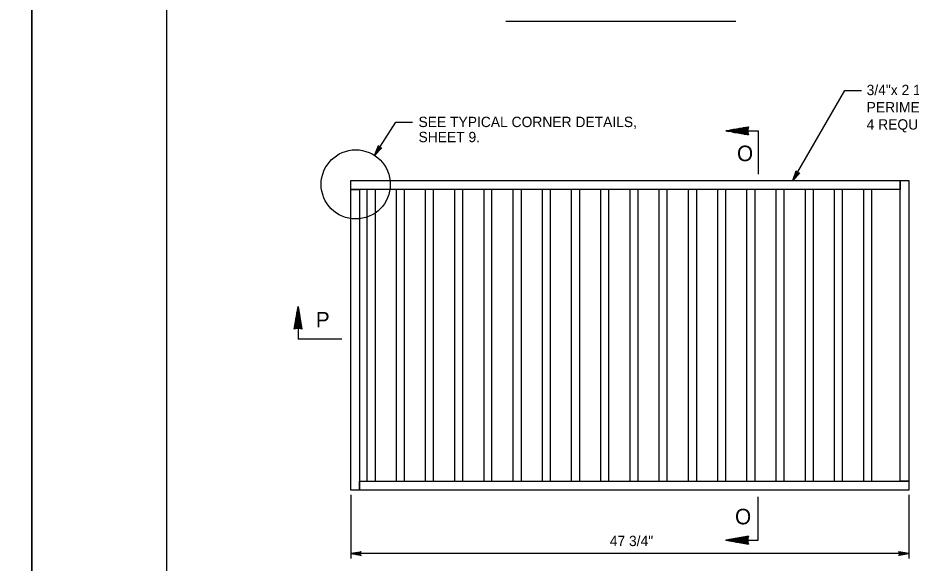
# Model space of a CAD drawing. Extents: x 2087776 to 2104538, y 970919 to 982612.
# Drawn here: x 2090522 to 2091371, y 979166 to 979685 of the extents above; entities that cross this region are included whole.
import ezdxf

# ---------------------------------------------------------------- set-up
doc = ezdxf.new("R2010")
doc.units = 0
doc.layers.add('1', color=7, linetype='Continuous')
doc.layers.add('PLT-BNDY', color=7, linetype='Continuous')

msp = doc.modelspace()

# ---------------------------------------------------------------- linework, layer by layer
at = {"layer": '1'}
for p, q in [((2091204.08, 979680.98), (2090985.69, 979680.98)), ((2091215.6, 979576.99), (2091225.48, 979576.99)), ((2091225.48, 979576.99), (2091225.48, 979535.76)), ((2090853.37, 979521.31), (2090853.37, 979243.54)), ((2090861.24, 979521.31), (2090861.24, 979243.54)), ((2090881.14, 979521.31), (2090881.14, 979243.54)), ((2090888.92, 979521.31), (2090888.92, 979243.54)), ((2090908.92, 979521.31), (2090908.92, 979243.54)), ((2090916.79, 979243.54), (2090916.79, 979521.31)), ((2090936.7, 979521.31), (2090936.7, 979243.54)), ((2090944.47, 979521.31), (2090944.47, 979243.54)), ((2090964.48, 979521.31), (2090964.48, 979243.54)), ((2090972.35, 979243.54), (2090972.35, 979521.31)), ((2090992.25, 979521.31), (2090992.25, 979243.54)), ((2091000.03, 979521.31), (2091000.03, 979243.54)), ((2091020.04, 979521.31), (2091020.04, 979243.54)), ((2091027.9, 979243.54), (2091027.9, 979521.31)), ((2091047.81, 979521.31), (2091047.81, 979243.54)), ((2091055.58, 979521.31), (2091055.58, 979243.54)), ((2091075.59, 979521.31), (2091075.59, 979243.54)), ((2091083.46, 979243.54), (2091083.46, 979521.31)), ((2091103.36, 979521.31), (2091103.36, 979243.54)), ((2091111.14, 979521.31), (2091111.14, 979243.54)), ((2091131.15, 979521.31), (2091131.15, 979243.54)), ((2091139.02, 979243.54), (2091139.02, 979521.31)), ((2091158.92, 979521.31), (2091158.92, 979243.54)), ((2091166.69, 979521.31), (2091166.69, 979243.54)), ((2091186.7, 979521.31), (2091186.7, 979243.54)), ((2091194.57, 979243.54), (2091194.57, 979521.31)), ((2091214.47, 979521.31), (2091214.47, 979243.54)), ((2091222.25, 979521.31), (2091222.25, 979243.54)), ((2091242.26, 979521.31), (2091242.26, 979243.54)), ((2091250.13, 979243.54), (2091250.13, 979521.31)), ((2091270.03, 979521.31), (2091270.03, 979243.54)), ((2091277.8, 979521.31), (2091277.8, 979243.54)), ((2091297.82, 979521.31), (2091297.82, 979243.54)), ((2091305.69, 979243.54), (2091305.69, 979521.31)), ((2091325.6, 979521.31), (2091325.6, 979243.54)), ((2091333.37, 979521.31), (2091333.37, 979243.54)), ((2090787.96, 979388.99), (2090787.96, 979379.11)), ((2090787.92, 979379.03), (2090829.56, 979379.03)), ((2090860.99, 979243.54), (2090860.99, 979243.54)), ((2090838.09, 979230.69), (2090838.09, 979170.18)), ((2091368.65, 979230.69), (2091368.65, 979170.18)), ((2091225.48, 979187.44), (2091225.48, 979228.67)), ((2091215.6, 979187.44), (2091225.48, 979187.44)), ((2091368.65, 979174.69), (2090838.09, 979174.69))]:
    msp.add_line(p, q, dxfattribs=at)
for points in [[(2093241.55, 978763.82), (2093241.55, 980614.22), (2090662.81, 980614.22), (2090662.81, 978763.82), (2093241.55, 978763.82), (2093241.55, 978850.3), (2092585.39, 978850.3), (2092585.39, 979062.5), (2093241.55, 979062.5), (2093241.55, 979157.53), (2092585.39, 979157.53), (2092585.39, 978763.82), (2092843.92, 978763.82), (2092843.92, 978850.3), (2092843.92, 978763.82), (2093096.55, 978763.82), (2093096.55, 978850.3), (2093096.55, 978809.9), (2093241.55, 978809.9)], [(2091258.31, 979529.64), (2091308.02, 979615.53), (2091323.77, 979615.53)], [(2090860.65, 979553.68), (2090880.97, 979585.12), (2090896.72, 979585.12)], [(2091216.34, 979573.18), (2091194.84, 979576.99), (2091216.34, 979580.68), (2091216.1, 979580.2), (2091213.82, 979580.26), (2091211.04, 979579.77), (2091215.94, 979579.72), (2091215.85, 979579.22), (2091207.69, 979579.19), (2091204.8, 979578.7), (2091215.72, 979578.71), (2091215.6, 979578.18), (2091201.86, 979578.19), (2091198.59, 979577.63), (2091215.54, 979577.65), (2091215.57, 979577.17), (2091195.82, 979577.15), (2091194.88, 979576.98), (2091197.62, 979576.5), (2091215.51, 979576.63), (2091215.59, 979576.13), (2091200.37, 979576), (2091203.08, 979575.53), (2091215.68, 979575.53), (2091215.68, 979575.07), (2091206.15, 979574.98), (2091209.27, 979574.44), (2091215.85, 979574.49), (2091215.99, 979573.95), (2091211.83, 979573.98), (2091214.98, 979573.43), (2091216.18, 979573.54)], [(2090860.65, 979553.68), (2090864.42, 979562.89), (2090864.43, 979562.44), (2090864.45, 979561.98), (2090864.62, 979561.64), (2090864.79, 979561.29), (2090865.03, 979561.07), (2090865.28, 979560.84), (2090865.58, 979560.71), (2090865.89, 979560.58), (2090866.27, 979560.57), (2090866.65, 979560.55), (2090867.08, 979560.73), (2090867.5, 979560.9), (2090860.65, 979553.68), (2090867.08, 979560.73), (2090866.65, 979560.55), (2090860.65, 979553.68), (2090866.27, 979560.57), (2090865.89, 979560.58), (2090860.65, 979553.68), (2090865.58, 979560.71), (2090865.28, 979560.84), (2090860.65, 979553.68), (2090865.03, 979561.07), (2090864.79, 979561.29), (2090860.65, 979553.68), (2090864.62, 979561.64), (2090864.45, 979561.98), (2090860.65, 979553.68), (2090864.43, 979562.44)], [(2091258.31, 979529.64), (2091261.62, 979539.03), (2091261.66, 979538.57), (2091261.7, 979538.12), (2091261.88, 979537.78), (2091262.07, 979537.45), (2091262.32, 979537.24), (2091262.58, 979537.03), (2091262.89, 979536.91), (2091263.2, 979536.79), (2091263.59, 979536.8), (2091263.97, 979536.8), (2091264.38, 979537), (2091264.8, 979537.19), (2091258.31, 979529.64), (2091264.38, 979537), (2091263.97, 979536.8), (2091258.31, 979529.64), (2091263.59, 979536.8), (2091263.2, 979536.79), (2091258.31, 979529.64), (2091262.89, 979536.91), (2091262.58, 979537.03), (2091258.31, 979529.64), (2091262.32, 979537.24), (2091262.07, 979537.45), (2091258.31, 979529.64), (2091261.88, 979537.78), (2091261.7, 979538.12), (2091258.31, 979529.64), (2091261.66, 979538.57)], [(2090784.17, 979388.25), (2090787.96, 979409.75), (2090791.66, 979388.25), (2090791.17, 979388.49), (2090791.23, 979390.77), (2090790.75, 979393.55), (2090790.69, 979388.65), (2090790.2, 979388.74), (2090790.17, 979396.89), (2090789.68, 979399.78), (2090789.69, 979388.88), (2090789.15, 979388.98), (2090789.17, 979402.72), (2090788.61, 979406), (2090788.62, 979389.04), (2090788.14, 979389.01), (2090788.13, 979408.76), (2090787.95, 979409.72), (2090787.47, 979406.97), (2090787.6, 979389.08), (2090787.11, 979389), (2090786.99, 979404.22), (2090786.51, 979401.51), (2090786.51, 979388.92), (2090786.04, 979388.91), (2090785.96, 979398.44), (2090785.41, 979395.33), (2090785.47, 979388.74), (2090784.93, 979388.6), (2090784.96, 979392.76), (2090784.41, 979389.61), (2090784.53, 979388.4)], [(2091216.34, 979191.24), (2091194.84, 979187.44), (2091216.34, 979183.74), (2091216.1, 979184.23), (2091213.82, 979184.17), (2091211.04, 979184.66), (2091215.94, 979184.71), (2091215.85, 979185.21), (2091207.69, 979185.23), (2091204.8, 979185.73), (2091215.72, 979185.71), (2091215.6, 979186.25), (2091201.86, 979186.24), (2091198.59, 979186.8), (2091215.54, 979186.78), (2091215.57, 979187.26), (2091195.82, 979187.27), (2091194.88, 979187.45), (2091197.62, 979187.93), (2091215.51, 979187.8), (2091215.59, 979188.3), (2091200.37, 979188.42), (2091203.08, 979188.89), (2091215.68, 979188.89), (2091215.68, 979189.36), (2091206.15, 979189.45), (2091209.27, 979189.99), (2091215.85, 979189.94), (2091215.99, 979190.48), (2091211.83, 979190.44), (2091214.98, 979191), (2091216.18, 979190.88)], [(2090838.09, 979174.69), (2090847.87, 979176.53), (2090847.5, 979176.26), (2090847.12, 979176), (2090846.93, 979175.68), (2090846.73, 979175.35), (2090846.68, 979175.02), (2090846.62, 979174.69), (2090846.68, 979174.36), (2090846.73, 979174.03), (2090846.93, 979173.71), (2090847.12, 979173.38), (2090847.5, 979173.12), (2090847.87, 979172.86), (2090838.09, 979174.69), (2090847.5, 979173.12), (2090847.12, 979173.38), (2090838.09, 979174.69), (2090846.93, 979173.71), (2090846.73, 979174.03), (2090838.09, 979174.69), (2090846.68, 979174.36), (2090846.62, 979174.69), (2090838.09, 979174.69), (2090846.68, 979175.02), (2090846.73, 979175.35), (2090838.09, 979174.69), (2090846.93, 979175.68), (2090847.12, 979176), (2090838.09, 979174.69), (2090847.5, 979176.26)], [(2091368.65, 979174.69), (2091358.86, 979172.86), (2091359.24, 979173.12), (2091359.62, 979173.38), (2091359.81, 979173.71), (2091360.01, 979174.03), (2091360.06, 979174.36), (2091360.12, 979174.69), (2091360.06, 979175.02), (2091360.01, 979175.35), (2091359.81, 979175.68), (2091359.62, 979176), (2091359.24, 979176.26), (2091358.86, 979176.53), (2091368.65, 979174.69), (2091359.24, 979176.26), (2091359.62, 979176), (2091368.65, 979174.69), (2091359.81, 979175.68), (2091360.01, 979175.35), (2091368.65, 979174.69), (2091360.06, 979175.02), (2091360.12, 979174.69), (2091368.65, 979174.69), (2091360.06, 979174.36), (2091360.01, 979174.03), (2091368.65, 979174.69), (2091359.81, 979173.71), (2091359.62, 979173.38), (2091368.65, 979174.69), (2091359.24, 979173.12)]]:
    msp.add_lwpolyline(points, dxfattribs=at)
for points in [[(2090838.09, 979529.64), (2091360.32, 979529.64), (2091360.32, 979521.31), (2090838.09, 979521.31)], [(2091360.32, 979529.64), (2091368.65, 979529.64), (2091368.65, 979243.54), (2091360.32, 979243.54)], [(2090838.09, 979521.31), (2090846.42, 979521.31), (2090846.42, 979235.2), (2090838.09, 979235.2)], [(2090846.42, 979243.54), (2091368.65, 979243.54), (2091368.65, 979235.2), (2090846.42, 979235.2)]]:
    msp.add_lwpolyline(points, close=True, dxfattribs=at)
msp.add_circle((2090842.8, 979526.07), 32.88, dxfattribs=at)
for centre, start, end in [((2091225.56, 979576.94), 157.87619, 202.12381), ((2090787.92, 979379.03), 67.87619, 112.12381), ((2091225.56, 979187.49), 157.87619, 202.12381)]:
    msp.add_arc(centre, 9.95, start, end, dxfattribs=at)
at = {"layer": 'PLT-BNDY'}
for points in [[(2087775.67, 980663.43), (2090534.86, 980663.43), (2090534.86, 978714.61), (2087775.67, 978714.61)], [(2090534.86, 980663.43), (2093294.05, 980663.43), (2093294.05, 978714.61), (2090534.86, 978714.61)]]:
    msp.add_lwpolyline(points, close=True, dxfattribs=at)

# ---------------------------------------------------------------- texts
at = {"layer": '1'}
for s, height, p in [('3/4"x 2 1/2" ', 9.8425, (2091328.6, 979610.97)), ('PERIMETER BAR', 9.8425, (2091328.6, 979594.56)), ('SEE TYPICAL CORNER DETAILS,', 9.8425, (2090902.52, 979580.56)), ('4 REQUIRED', 9.843, (2091328.6, 979578.16)), ('SHEET 9.', 9.843, (2090902.52, 979566.2)), ('O', 14.76, (2091205.33, 979548.17)), ('P', 14.76, (2090804.88, 979389.94)), ('O', 14.76, (2091203.46, 979202.57)), ('47 3/4"', 9.843, (2091084.37, 979181.85))]:
    msp.add_text(s, height=height, dxfattribs=at).set_placement(p)

doc.saveas('drawing.dxf')
